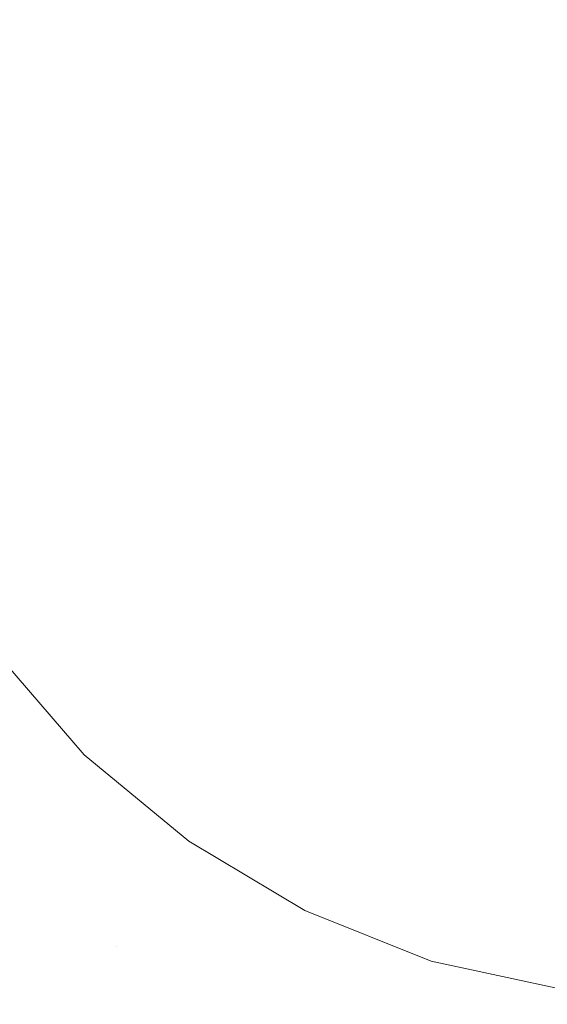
# Model space of a CAD drawing. Header units: centimetres. Extents: x -15121 to 30567, y -60641 to 0.
# Tile 411 of 656: x 1080.3573 to 1080.4191, y -23150.7136 to -23150.5982. Entities that reach past the tile are written whole.
import ezdxf

# ---------------------------------------------------------------- set-up
doc = ezdxf.new("R2010")
doc.units = ezdxf.units.CM
doc.header["$LTSCALE"] = 60
doc.layers.add('AIKA rzut sufitu wymiarowanie lobby', color=7, linetype='Continuous')
doc.layers.add('MB-uszczelki_tworzywa', color=8, linetype='Continuous', lineweight=0)
doc.styles.add('wymiar', font='txt.shx', dxfattribs={"width": 0.6})
doc.dimstyles.new('Dwudziestka', dxfattribs={"dimtxt": 7, "dimasz": 0.7, "dimexe": 5, "dimexo": 0, "dimgap": 2.5, "dimtad": 1, "dimtoh": 1, "dimdec": 3, "dimrnd": 0.5, "dimdsep": 46, "dimtxsty": 'wymiar', "dimblk": 'znacznik', "dimcen": 0, "dimdle": 5, "dimse1": 1, "dimse2": 1, "dimclrd": 256, "dimclre": 256, "dimclrt": 256, "dimadec": 0, "dimazin": 0, "dimtfac": 0.4, "dimtdec": 3, "dimtix": 1, "dimtofl": 0, "dimtmove": 2, "dimatfit": 3, "dimldrblk": 'znacznik', "dimfxl": 1, "dimtolj": 1, "dimarcsym": 0})

# ---------------------------------------------------------------- blocks, each defined once
blk = doc.blocks.new('120518', base_point=(5.2817, 995.21796))
at = {"layer": 'MB-uszczelki_tworzywa'}
blk.add_line((5.96515, 997.45845), (5.96515, 997.45845), dxfattribs=at)
at = {"layer": 'MB-uszczelki_tworzywa', "flags": 128}
blk.add_lwpolyline([(5.44015, 997.50915), (5.59649, 997.47535), (5.74437, 997.41619), (5.88064, 997.33486), (6.00318, 997.23345), (6.10775, 997.11302), (6.19226, 996.97781), (6.25353, 996.83204), (6.29156, 996.67676), (6.30423, 996.51831), (6.29156, 996.35986), (6.25353, 996.20457), (6.19226, 996.0588), (6.10775, 995.92359), (6.00318, 995.80316), (5.88064, 995.70176), (5.74437, 995.62042), (5.59649, 995.56126), (5.44015, 995.52746)], dxfattribs=at)
blk = doc.blocks.new('znacznik')
at = {"color": 0}
for points in [[(0, -5), (0, 5)], [(-4, 0), (4, 0)]]:
    blk.add_lwpolyline(points, dxfattribs=at)
at = {"color": 1}
blk.add_lwpolyline([(-2.12132, -2.12132), (2.12132, 2.12132)], dxfattribs=at)
blk = doc.blocks.new('*D7253')
at = {"layer": 'AIKA rzut sufitu wymiarowanie lobby', "lineweight": -2, "transparency": 16777216}
blk.add_line((970.46844, -23167.85278), (1342.58803, -23167.85278), dxfattribs=at)
at = {"layer": 'Defpoints', "color": 0, "transparency": 16777216}
for p in [(969.76844, -23147.52154), (1343.28803, -23147.52154), (1343.28803, -23167.85278)]:
    blk.add_point(p, dxfattribs=at)
at = {"layer": 'AIKA rzut sufitu wymiarowanie lobby', "lineweight": -2, "transparency": 16777216, "xscale": 0.7, "yscale": 0.7, "zscale": 0.7, "rotation": 180}
blk.add_blockref('znacznik', (969.76844, -23167.85278), dxfattribs=at)
at = {"layer": 'AIKA rzut sufitu wymiarowanie lobby', "lineweight": -2, "transparency": 16777216, "xscale": 0.7, "yscale": 0.7, "zscale": 0.7}
blk.add_blockref('znacznik', (1343.28803, -23167.85278), dxfattribs=at)
at = {"layer": 'AIKA rzut sufitu wymiarowanie lobby', "transparency": 16777216, "insert": (1156.52823, -23161.85278), "char_height": 7, "attachment_point": 5, "style": 'wymiar'}
blk.add_mtext('\\A1;373.5', dxfattribs=at)

msp = doc.modelspace()

# ---------------------------------------------------------------- block references
at = {"xscale": 0.1, "yscale": 0.1, "zscale": 0.1, "rotation": 180.0000000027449}
msp.add_blockref('120518', (1080.437, -23150.48278), dxfattribs=at)

# ---------------------------------------------------------------- dimensions: what is measured, and where the dimension line sits
at = {"layer": 'AIKA rzut sufitu wymiarowanie lobby', "color": 2}
dim = msp.add_linear_dim(base=(1343.28803, -23167.85278), p1=(969.76844, -23147.52154), p2=(1343.28803, -23147.52154), dimstyle='Dwudziestka', dxfattribs=at)
dim.commit()
dim.dimension.update_dxf_attribs({"geometry": '*D7253', "text_midpoint": (1156.52823, -23161.85278)})

doc.saveas('drawing.dxf')
